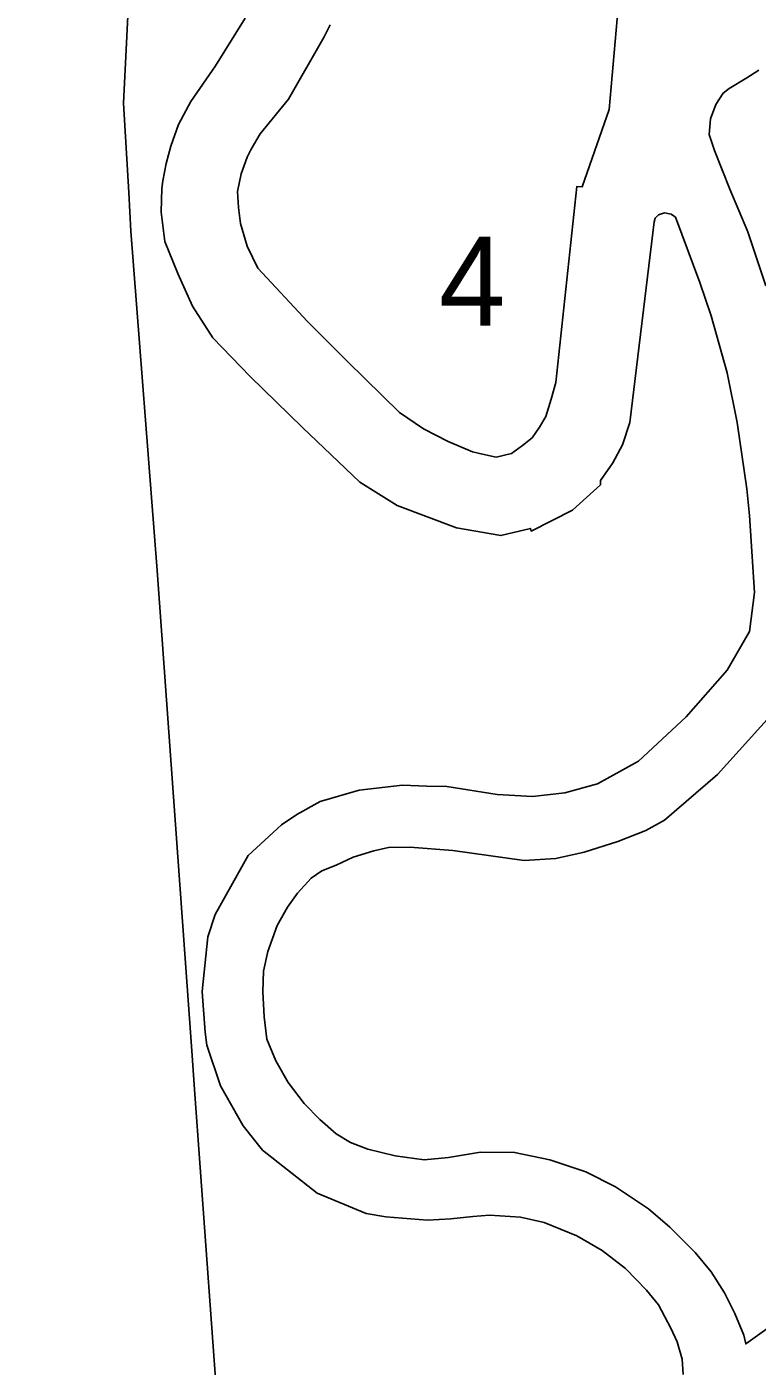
# Model space of a CAD drawing. Extents: x 598968 to 613553, y 4409678 to 4430833.
# Drawn here: x 610513.9 to 610612.2, y 4416399.9 to 4416580.3 of the extents above; entities that cross this region are included whole.
import ezdxf

# ---------------------------------------------------------------- set-up
doc = ezdxf.new("R2010")
doc.units = 0
for name, color, linetype in [('1', 7, 'Continuous'), ('Sòl Rústic Protegit', 7, 'Continuous'), ('ZONA 4. CASES UNIFAMILIRAS AÏLLADES EN PARCEL.LES', 7, 'Continuous')]:
    doc.layers.add(name, color=color, linetype=linetype)

msp = doc.modelspace()

# ---------------------------------------------------------------- linework, layer by layer
at = {"layer": '1'}
for points in [[(610593.6727, 4416584.4427), (610592.3041, 4416569.1221), (610588.6592, 4416558.6925), (610587.9528, 4416558.7329), (610585.1268, 4416532.3381), (610584.4929, 4416530.1133), (610583.7711, 4416527.7766), (610582.9494, 4416526.3575), (610581.9529, 4416524.9233), (610580.653, 4416523.8533), (610579.1635, 4416522.8172), (610577.091, 4416522.3103), (610575.2409, 4416522.7197), (610573.9341, 4416523.0212), (610570.6285, 4416524.4312), (610567.301, 4416526.1098), (610564.0925, 4416528.323), (610557.075, 4416535.2022), (610551.6933, 4416540.5513), (610544.9934, 4416547.7423), (610543.5849, 4416550.7038), (610542.6953, 4416553.765), (610542.4317, 4416555.9044), (610542.295, 4416558.0966), (610542.7934, 4416560.439), (610543.5934, 4416562.699), (610544.1033, 4416563.789), (610545.3333, 4416565.839), (610549.1221, 4416570.523), (610553.9321, 4416578.8835), (610554.7558, 4416580.5292)], [(610543.3133, 4416581.4118), (610539.3134, 4416575.0018), (610535.9893, 4416570.2089), (610534.3335, 4416567.0918), (610533.2796, 4416564.1767), (610532.6535, 4416561.8519), (610532.2402, 4416559.5208), (610532.0849, 4416558.4929), (610531.9976, 4416555.3362), (610531.9984, 4416555.3304), (610531.9976, 4416555.3031), (610532.5124, 4416551.3364), (610534.2519, 4416547.0341), (610536.2043, 4416542.6168), (610538.9724, 4416538.3816), (610543.9915, 4416533.1602), (610551.0218, 4416526.2968), (610558.7578, 4416518.953), (610563.772, 4416515.8046), (610571.7422, 4416512.7749), (610577.7387, 4416511.7326), (610581.7334, 4416512.6969), (610581.8111, 4416512.3557), (610587.3686, 4416515.1476), (610591.1609, 4416518.5794), (610591.1605, 4416518.6121), (610591.1489, 4416519.1434), (610591.1481, 4416519.1754), (610592.8275, 4416521.5437), (610594.1315, 4416523.9478), (610595.0802, 4416526.9627), (610598.3743, 4416553.9765), (610598.5294, 4416554.4883), (610598.9642, 4416554.9536), (610599.7627, 4416555.1831), (610600.6626, 4416555.0232), (610601.2626, 4416554.6132), (610604.5226, 4416545.8433), (610606.0426, 4416541.3478), (610608.1949, 4416533.6684), (610609.5356, 4416526.9707), (610610.8511, 4416518.0485), (610611.1978, 4416514.4633), (610611.8907, 4416504.0982), (610611.8893, 4416504.0868), (610611.2203, 4416498.8144), (610608.2113, 4416493.6185), (610602.6703, 4416487.3329), (610596.26, 4416481.3448), (610590.7664, 4416478.3119), (610586.3469, 4416477.1211), (610581.977, 4416476.6001), (610577.2471, 4416476.8727), (610570.4688, 4416477.964), (610567.7624, 4416477.9888), (610564.485, 4416478.1127), (610558.6615, 4416477.463), (610553.4224, 4416475.925), (610550.2692, 4416474.1637), (610548.1835, 4416472.7993), (610543.7236, 4416468.6633), (610539.2878, 4416460.7349), (610538.2861, 4416457.7125), (610537.4997, 4416450.3549), (610537.5012, 4416450.3358), (610537.4997, 4416450.3219), (610537.9238, 4416444.8536), (610538.1533, 4416443.1173), (610539.9873, 4416437.637), (610543.0341, 4416432.2719), (610545.632, 4416428.9889), (610553.0056, 4416423.1922), (610559.6001, 4416420.4683), (610562.2576, 4416420.0025), (610567.8718, 4416419.5503), (610570.9847, 4416419.7355), (610573.9433, 4416420.0333), (610576.1968, 4416420.2197), (610580.3928, 4416419.9403), (610583.5832, 4416419.2616), (610587.9431, 4416417.4417), (610591.3831, 4416415.4918), (610594.523, 4416413.0419), (610597.3325, 4416410.1089), (610598.9643, 4416408.1682), (610600.5977, 4416405.0078), (610601.468, 4416403.1603), (610602.133, 4416400.8422), (610602.283, 4416398.7922)], [(610613.4179, 4416545.3677), (610610.9893, 4416552.6588), (610608.5659, 4416558.3729), (610606.5021, 4416563.6016), (610605.8, 4416565.755), (610605.7981, 4416565.7611), (610605.9521, 4416567.8459), (610606.6896, 4416569.8109), (610607.6825, 4416571.3331), (610608.4527, 4416571.9545), (610610.8425, 4416573.4031), (610612.4503, 4416574.4243)], [(610630.1857, 4416416.8075), (610610.6941, 4416402.8965), (610610.4509, 4416404.0665), (610609.2175, 4416406.9692), (610607.8562, 4416409.7542), (610606.0707, 4416412.6172), (610603.9083, 4416415.2119), (610600.4695, 4416418.6097), (610597.6026, 4416421.0713), (610593.1495, 4416424.0642), (610589.1724, 4416426.0527), (610584.3486, 4416427.6952), (610579.5905, 4416428.6845), (610574.9815, 4416428.7058), (610570.6698, 4416427.9837), (610567.4276, 4416427.6847), (610563.4896, 4416428.2309), (610559.828, 4416429.0986), (610557.5011, 4416430.033), (610555.5575, 4416431.1937), (610553.3675, 4416433.1029), (610551.2684, 4416435.2781), (610549.0978, 4416438.0746), (610547.4535, 4416441.0228), (610546.235, 4416443.9179), (610545.8482, 4416446.9383), (610545.6752, 4416450.3118), (610545.777, 4416453.1069), (610546.3669, 4416455.7154), (610547.6036, 4416459.2272), (610549.0156, 4416461.7169), (610550.3705, 4416463.5764), (610552.2023, 4416465.6189), (610553.6391, 4416466.6155), (610555.5835, 4416467.3613), (610557.8409, 4416468.4311), (610560.6426, 4416469.3084), (610562.6162, 4416469.725), (610565.473, 4416469.7901), (610571.2715, 4416469.3494), (610580.8526, 4416468.0054), (610585.128, 4416468.2613), (610588.9438, 4416469.0919), (610593.478, 4416470.5589), (610597.2558, 4416472.0431), (610599.7451, 4416473.4359), (610606.8922, 4416479.5621), (610613.976, 4416487.4297)], [(610613.976, 4416487.4297), (610606.8922, 4416479.5621), (610599.7451, 4416473.4359), (610597.2558, 4416472.0431), (610593.478, 4416470.5589), (610588.9438, 4416469.0919), (610585.128, 4416468.2613), (610580.8526, 4416468.0054), (610571.2715, 4416469.3494), (610565.473, 4416469.7901), (610562.6162, 4416469.725), (610560.6426, 4416469.3084), (610557.8409, 4416468.4311), (610555.5835, 4416467.3613), (610553.6391, 4416466.6155), (610552.2023, 4416465.6189), (610550.3705, 4416463.5764), (610549.0156, 4416461.7169), (610547.6036, 4416459.2272), (610546.3669, 4416455.7154), (610545.777, 4416453.1069), (610545.6752, 4416450.3118), (610545.8482, 4416446.9383), (610546.235, 4416443.9179), (610547.4535, 4416441.0228), (610549.0978, 4416438.0746), (610551.2684, 4416435.2781), (610553.3675, 4416433.1029), (610555.5575, 4416431.1937), (610557.5011, 4416430.033), (610559.828, 4416429.0986), (610563.4896, 4416428.2309), (610567.4276, 4416427.6847), (610570.6698, 4416427.9837), (610574.9815, 4416428.7058), (610579.5905, 4416428.6845), (610584.3486, 4416427.6952), (610589.1724, 4416426.0527), (610593.1495, 4416424.0642), (610597.6026, 4416421.0713), (610600.4695, 4416418.6097), (610603.9083, 4416415.2119), (610606.0707, 4416412.6172), (610607.8562, 4416409.7542), (610609.2175, 4416406.9692), (610610.4509, 4416404.0665), (610610.6941, 4416402.8965), (610630.1857, 4416416.8075)]]:
    msp.add_lwpolyline(points, dxfattribs=at)
at = {"layer": 'Sòl Rústic Protegit'}
msp.add_lwpolyline([(610470.0047, 4416305.0173), (610524.4123, 4416314.803), (610524.5546, 4416315.2038), (610525.2746, 4416315.3359), (610526.0085, 4416318.0627), (610525.982, 4416318.0731), (610537.5065, 4416350.3853), (610537.5065, 4416350.4183), (610537.737, 4416351.1627), (610537.7478, 4416351.1966), (610541.8238, 4416363.3317), (610539.5325, 4416395.1497), (610536.5067, 4416437.1643), (610536.1332, 4416442.3518), (610531.4732, 4416507.0595), (610527.9336, 4416552.7288), (610527.6336, 4416557.9288), (610526.9435, 4416569.9586), (610528.7534, 4416607.0081)], dxfattribs=at)
at = {"layer": 'ZONA 4. CASES UNIFAMILIRAS AÏLLADES EN PARCEL.LES'}
for points in [[(610528.7534, 4416607.0081), (610526.9435, 4416569.9586), (610527.6336, 4416557.9288), (610527.9336, 4416552.7288), (610531.4732, 4416507.0595), (610536.1332, 4416442.3518), (610536.5067, 4416437.1643), (610539.5325, 4416395.1497)], [(610554.7558, 4416580.5292), (610553.9321, 4416578.8835), (610549.1221, 4416570.523), (610545.3333, 4416565.839), (610544.1033, 4416563.789), (610543.5934, 4416562.699), (610542.7934, 4416560.439), (610542.295, 4416558.0966), (610542.4317, 4416555.9044), (610542.6953, 4416553.765), (610543.5849, 4416550.7038), (610544.9934, 4416547.7423), (610551.6933, 4416540.5513), (610557.075, 4416535.2022), (610564.0925, 4416528.323), (610567.301, 4416526.1098), (610570.6285, 4416524.4312), (610573.9341, 4416523.0212), (610575.2409, 4416522.7197), (610577.091, 4416522.3103), (610579.1635, 4416522.8172), (610580.653, 4416523.8533), (610581.9529, 4416524.9233), (610582.9494, 4416526.3575), (610583.7711, 4416527.7766), (610584.4929, 4416530.1133), (610585.1268, 4416532.3381), (610587.9528, 4416558.7329), (610588.6592, 4416558.6925), (610592.3041, 4416569.1221), (610593.6727, 4416584.4427)], [(610602.283, 4416398.7922), (610602.133, 4416400.8422), (610601.468, 4416403.1603), (610600.5977, 4416405.0078), (610598.9643, 4416408.1682), (610597.3325, 4416410.1089), (610594.523, 4416413.0419), (610591.3831, 4416415.4918), (610587.9431, 4416417.4417), (610583.5832, 4416419.2616), (610580.3928, 4416419.9403), (610576.1968, 4416420.2197), (610573.9433, 4416420.0333), (610570.9847, 4416419.7355), (610567.8718, 4416419.5503), (610562.2576, 4416420.0025), (610559.6001, 4416420.4683), (610553.0056, 4416423.1922), (610545.632, 4416428.9889), (610543.0341, 4416432.2719), (610539.9873, 4416437.637), (610538.1533, 4416443.1173), (610537.9238, 4416444.8536), (610537.4997, 4416450.3219), (610537.5012, 4416450.3358), (610537.4997, 4416450.3549), (610538.2861, 4416457.7125), (610539.2878, 4416460.7349), (610543.7236, 4416468.6633), (610548.1835, 4416472.7993), (610550.2692, 4416474.1637), (610553.4224, 4416475.925), (610558.6615, 4416477.463), (610564.485, 4416478.1127), (610567.7624, 4416477.9888), (610570.4688, 4416477.964), (610577.2471, 4416476.8727), (610581.977, 4416476.6001), (610586.3469, 4416477.1211), (610590.7664, 4416478.3119), (610596.26, 4416481.3448), (610602.6703, 4416487.3329), (610608.2113, 4416493.6185), (610611.2203, 4416498.8144), (610611.8893, 4416504.0868), (610611.8907, 4416504.0982), (610611.1978, 4416514.4633), (610610.8511, 4416518.0485), (610609.5356, 4416526.9707), (610608.1949, 4416533.6684), (610606.0426, 4416541.3478), (610604.5226, 4416545.8433), (610601.2626, 4416554.6132), (610600.6626, 4416555.0232), (610599.7627, 4416555.1831), (610598.9642, 4416554.9536), (610598.5294, 4416554.4883), (610598.3743, 4416553.9765), (610595.0802, 4416526.9627), (610594.1315, 4416523.9478), (610592.8275, 4416521.5437), (610591.1481, 4416519.1754), (610591.1489, 4416519.1434), (610591.1605, 4416518.6121), (610591.1609, 4416518.5794), (610587.3686, 4416515.1476), (610581.8111, 4416512.3557), (610581.7334, 4416512.6969), (610577.7387, 4416511.7326), (610571.7422, 4416512.7749), (610563.772, 4416515.8046), (610558.7578, 4416518.953), (610551.0218, 4416526.2968), (610543.9915, 4416533.1602), (610538.9724, 4416538.3816), (610536.2043, 4416542.6168), (610534.2519, 4416547.0341), (610532.5124, 4416551.3364), (610531.9976, 4416555.3031), (610531.9984, 4416555.3304), (610531.9976, 4416555.3362), (610532.0849, 4416558.4929), (610532.2402, 4416559.5208), (610532.6535, 4416561.8519), (610533.2796, 4416564.1767), (610534.3335, 4416567.0918), (610535.9893, 4416570.2089), (610539.3134, 4416575.0018), (610543.3133, 4416581.4118)], [(610612.4503, 4416574.4243), (610610.8425, 4416573.4031), (610608.4527, 4416571.9545), (610607.6825, 4416571.3331), (610606.6896, 4416569.8109), (610605.9521, 4416567.8459), (610605.7981, 4416565.7611), (610605.8, 4416565.755), (610606.5021, 4416563.6016), (610608.5659, 4416558.3729), (610610.9893, 4416552.6588), (610613.4179, 4416545.3677)]]:
    msp.add_lwpolyline(points, dxfattribs=at)

# ---------------------------------------------------------------- texts
msp.add_text('4', height=12, dxfattribs=at).set_placement((610569.4171, 4416540.0016))

doc.saveas('drawing.dxf')
